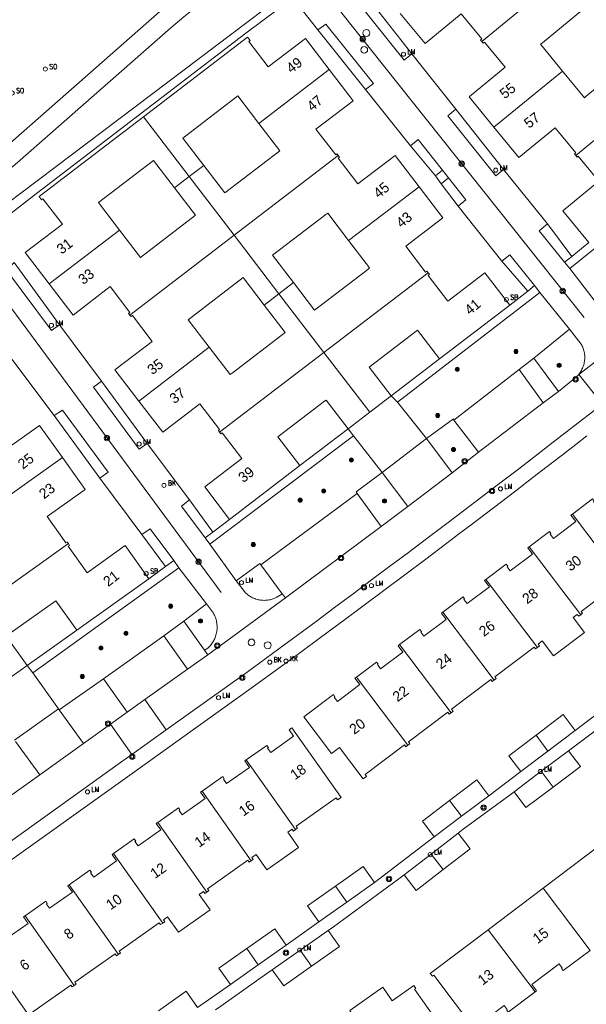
# Model space of a CAD drawing. Header units: metres. Extents: x 138165 to 154469, y 480134 to 494189.
# Tile 680 of 1056: x 146789 to 146858, y 487340 to 487460. Entities that reach past the tile are written whole.
import ezdxf

# ---------------------------------------------------------------- set-up
doc = ezdxf.new("R2010")
doc.units = ezdxf.units.M
doc.header["$LTSCALE"] = 0.001
doc.header["$MEASUREMENT"] = 0
for name, color, linetype, lineweight in [('Level 5', 7, 'Continuous', 0), ('TOP-L-topo objecten punt', 7, 'Continuous', 0), ('TOP-L-topo objecten vlak', 7, 'Continuous', 0), ('TOP-L-verharding molgoot', 7, 'Continuous', 0), ('TOP-T-topo huisnummering naamgeving', 7, 'Continuous', 0)]:
    doc.layers.add(name, color=color, linetype=linetype, lineweight=lineweight)
doc.styles.add('Style-INTL_ISO', font='INTL_ISO.shx')
doc.styles.add('Style-STANDARD', font='STANDARD.shx')

# ---------------------------------------------------------------- blocks, each defined once
blk = doc.blocks.new('24')
at = {"layer": 'TOP-L-topo objecten punt', "color": 7, "linetype": 'Continuous', "lineweight": 0}
for radius in [0.025, 0.0182, 0.0115, 0.005]:
    blk.add_circle((0, 0), radius, dxfattribs=at)
blk = doc.blocks.new('129')
at = {"layer": 'TOP-L-topo objecten punt', "color": 7, "linetype": 'Continuous', "lineweight": 0}
blk.add_circle((0, 0), 0.025, dxfattribs=at)
at = {"layer": 'TOP-L-topo objecten punt', "color": 7, "linetype": 'Continuous', "lineweight": 0, "style": 'Style-STANDARD'}
blk.add_text('SO', height=0.06, dxfattribs=at).set_placement((0.0483, 0))
blk = doc.blocks.new('39')
at = {"layer": 'TOP-L-topo objecten punt', "color": 7, "linetype": 'Continuous', "lineweight": 0}
for p, q in [((0.0175, 0.0175), (-0.0175, 0.0175)), ((-0.0175, 0.0175), (-0.0175, -0.0175)), ((0.0175, 0.0175), (0.0175, -0.0175)), ((0.0175, -0.0175), (-0.0175, -0.0175))]:
    blk.add_line(p, q, dxfattribs=at)
blk.add_circle((0, 0), 0.0332, dxfattribs=at)
blk = doc.blocks.new('72')
at = {"layer": 'TOP-L-topo objecten punt', "color": 7, "linetype": 'Continuous', "lineweight": 0}
blk.add_circle((0, 0), 0.025, dxfattribs=at)
at = {"layer": 'TOP-L-topo objecten punt', "color": 7, "linetype": 'Continuous', "lineweight": 0, "style": 'Style-STANDARD'}
blk.add_text('BK', height=0.06, dxfattribs=at).set_placement((0.0483, 0))
blk = doc.blocks.new('*U13')
at = {"layer": 'Level 5', "color": 7, "linetype": 'Continuous', "lineweight": 0}
blk.add_circle((0, 0), 0.0415, dxfattribs=at)
blk = doc.blocks.new('150')
at = {"layer": 'Level 5', "color": 7, "linetype": 'Continuous', "lineweight": 0}
blk.add_blockref('*U13', (0, 0), dxfattribs=at)
blk = doc.blocks.new('16')
at = {"layer": 'TOP-L-topo objecten punt', "color": 7, "linetype": 'Continuous', "lineweight": 0}
blk.add_circle((0, 0), 0.025, dxfattribs=at)
at = {"layer": 'TOP-L-topo objecten punt', "color": 7, "linetype": 'Continuous', "lineweight": 0, "style": 'Style-STANDARD'}
blk.add_text('LM', height=0.06, dxfattribs=at).set_placement((0.0483, 0))
blk = doc.blocks.new('119')
at = {"layer": 'TOP-L-topo objecten punt', "color": 7, "linetype": 'Continuous', "lineweight": 0}
blk.add_circle((0, 0), 0.025, dxfattribs=at)
at = {"layer": 'TOP-L-topo objecten punt', "color": 7, "linetype": 'Continuous', "lineweight": 0, "style": 'Style-STANDARD'}
blk.add_text('KK', height=0.06, dxfattribs=at).set_placement((0.0483, 0))
blk = doc.blocks.new('175')
at = {"layer": 'TOP-L-topo objecten punt', "color": 7, "linetype": 'Continuous', "lineweight": 0}
blk.add_circle((0, 0), 0.025, dxfattribs=at)
at = {"layer": 'TOP-L-topo objecten punt', "color": 7, "linetype": 'Continuous', "lineweight": 0, "style": 'Style-STANDARD'}
blk.add_text('SB', height=0.06, dxfattribs=at).set_placement((0.0483, 0))

msp = doc.modelspace()

# ---------------------------------------------------------------- linework, layer by layer
at = {"layer": 'TOP-L-topo objecten vlak', "flags": 128}
for points in [[(146815.41, 487469.04), (146813.11, 487467.09), (146812.49, 487466.6), (146811.88, 487466.12), (146811.27, 487465.62), (146810.66, 487465.13), (146810.05, 487464.63), (146809.44, 487464.13), (146808.84, 487463.63), (146808.26, 487463.14), (146788.36, 487445.58), (146786.21, 487443.76), (146773.74, 487433.79), (146770.89, 487431.85), (146770.05, 487431.29), (146768.34, 487430.31), (146766.63, 487429.33), (146764.92, 487428.34), (146763.21, 487427.35), (146761.51, 487426.36), (146759.81, 487425.36), (146758.11, 487424.35), (146756.49, 487423.39), (146749.58, 487419.49)], [(146781.94, 487437.11), (146783.69, 487438.54), (146788.91, 487442.88), (146807.58, 487459.33), (146809.18, 487460.66), (146810.79, 487461.98), (146812.4, 487463.29), (146814.17, 487464.72), (146817.54, 487467.36)], [(146857.85, 487467.8), (146845.49, 487457.64)], [(146822.81, 487464.51), (146783.6, 487434.9)], [(146836.96, 487456.14), (146836.03, 487455.36), (146830.17, 487462.74), (146831.13, 487463.59)], [(146831.13, 487463.59), (146836.96, 487456.14)], [(146822.43, 487462.98), (146816.73, 487458.66), (146791.2, 487439.1), (146785.54, 487434.71)], [(146822.43, 487462.98), (146825.51, 487459.07)], [(146855.3, 487454.05), (146852.63, 487457.31), (146852.86, 487457.5), (146859.15, 487462.67), (146861.83, 487459.42)], [(146835.53, 487461.09), (146838.57, 487457.4), (146842.97, 487461.02), (146845.49, 487457.96), (146845.33, 487457.83), (146845.49, 487457.64)], [(146825.51, 487459.07), (146826.48, 487459.76), (146832.27, 487452.53), (146831.31, 487451.78)], [(146831.31, 487451.78), (146825.51, 487459.07)], [(146861.83, 487459.42), (146864.5, 487456.17), (146858.21, 487450.99), (146857.98, 487450.8), (146855.3, 487454.05)], [(146826.89, 487454.23), (146823.98, 487458.04), (146819.45, 487454.57), (146817.08, 487457.67), (146817.24, 487457.79), (146816.93, 487458.19), (146804.23, 487448.46)], [(146845.49, 487457.64), (146845.65, 487457.45), (146845.81, 487457.57), (146848.32, 487454.51), (146843.92, 487450.89), (146846.96, 487447.19)], [(146842.33, 487449.42), (146836.96, 487456.14)], [(146818.31, 487447.67), (146826.89, 487454.23)], [(146827.99, 487443.75), (146827.84, 487443.94), (146827.68, 487443.82), (146825.27, 487446.97), (146829.8, 487450.43), (146826.89, 487454.23)], [(146855.3, 487454.05), (146846.96, 487447.19)], [(146856.93, 487443.74), (146869.29, 487453.9)], [(146831.31, 487451.78), (146836.78, 487444.91)], [(146811.6, 487442.53), (146809.04, 487445.88), (146815.75, 487451.01), (146818.31, 487447.67)], [(146848.13, 487442.05), (146847.17, 487441.28), (146841.35, 487448.6), (146842.33, 487449.42)], [(146842.33, 487449.42), (146848.13, 487442.05)], [(146804.23, 487448.46), (146791.52, 487438.74), (146791.83, 487438.34), (146791.99, 487438.46), (146794.36, 487435.36), (146789.83, 487431.9), (146792.74, 487428.1)], [(146804.23, 487448.46), (146809.82, 487441.17)], [(146818.31, 487447.67), (146820.87, 487444.33), (146814.16, 487439.19), (146811.6, 487442.53)], [(146846.96, 487447.19), (146850.01, 487443.49), (146854.41, 487447.11), (146856.92, 487444.06), (146856.77, 487443.93), (146856.93, 487443.74)], [(146836.78, 487444.91), (146837.73, 487445.69), (146840.7, 487441.94)], [(146839.83, 487441.28), (146836.78, 487444.91)], [(146801.32, 487434.66), (146798.76, 487438), (146805.47, 487443.14), (146808.03, 487439.8)], [(146827.99, 487443.75), (146815.29, 487434.02)], [(146837.83, 487439.94), (146834.92, 487443.75), (146830.39, 487440.28), (146827.98, 487443.43), (146828.14, 487443.55), (146827.99, 487443.75)], [(146856.93, 487443.74), (146857.09, 487443.54), (146857.24, 487443.67), (146859.76, 487440.61), (146855.36, 487436.99), (146858.52, 487433.15)], [(146873.34, 487443.77), (146856.2, 487429.97)], [(146809.82, 487441.17), (146811.6, 487442.53)], [(146840.7, 487441.94), (146839.83, 487441.28)], [(146840.7, 487441.94), (146841.43, 487441.02)], [(146853.47, 487435.42), (146848.13, 487442.05)], [(146809.82, 487441.17), (146808.03, 487439.8)], [(146815.29, 487434.02), (146809.82, 487441.17)], [(146839.83, 487441.28), (146840.53, 487440.3)], [(146840.53, 487440.3), (146841.43, 487441.02)], [(146841.43, 487441.02), (146843.54, 487438.36), (146842.58, 487437.57)], [(146808.03, 487439.8), (146810.59, 487436.46), (146803.88, 487431.32), (146801.32, 487434.66)], [(146829.25, 487433.38), (146837.83, 487439.94)], [(146838.93, 487429.45), (146838.78, 487429.65), (146838.62, 487429.53), (146836.22, 487432.67), (146840.74, 487436.14), (146837.83, 487439.94)], [(146842.58, 487437.57), (146840.53, 487440.3)], [(146842.58, 487437.57), (146847.93, 487430.86)], [(146822.55, 487428.24), (146819.99, 487431.58), (146826.46, 487436.54), (146826.7, 487436.72), (146829.25, 487433.38)], [(146801.32, 487434.66), (146792.74, 487428.1)], [(146855.57, 487430.74), (146852.49, 487434.55), (146853.47, 487435.42)], [(146853.47, 487435.42), (146856.45, 487431.43)], [(146802.58, 487424.29), (146815.29, 487434.02)], [(146815.29, 487434.02), (146820.76, 487426.87)], [(146829.25, 487433.38), (146831.81, 487430.03), (146831.58, 487429.85), (146825.1, 487424.9), (146822.55, 487428.24)], [(146856.45, 487431.43), (146858.52, 487433.15)], [(146847.93, 487430.86), (146848.88, 487431.65), (146851.9, 487427.87)], [(146851.07, 487427.21), (146847.93, 487430.86)], [(146855.57, 487430.74), (146856.45, 487431.43)], [(146794.02, 487423.11), (146793.04, 487422.41), (146787.56, 487429.77), (146788.49, 487430.69)], [(146788.49, 487430.69), (146794.02, 487423.11)], [(146856.2, 487429.97), (146855.57, 487430.74)], [(146859.7, 487425.42), (146856.2, 487429.97)], [(146812.26, 487420.37), (146809.7, 487423.71), (146816.41, 487428.85), (146818.97, 487425.51)], [(146826.23, 487419.73), (146838.93, 487429.45)], [(146848.89, 487425.5), (146845.86, 487429.45), (146841.33, 487425.99), (146838.93, 487429.13), (146839.09, 487429.26), (146838.93, 487429.45)], [(146792.74, 487428.1), (146795.66, 487424.29), (146800.18, 487427.76), (146802.59, 487424.61), (146802.43, 487424.49), (146802.58, 487424.29)], [(146820.76, 487426.87), (146822.55, 487428.24)], [(146848.89, 487425.5), (146851.07, 487427.21)], [(146851.07, 487427.21), (146851.9, 487427.87)], [(146851.9, 487427.87), (146852.56, 487427.04)], [(146818.97, 487425.51), (146820.76, 487426.87)], [(146820.76, 487426.87), (146826.23, 487419.73)], [(146852.56, 487427.04), (146835.19, 487413.66)], [(146852.56, 487427.04), (146856.18, 487422.58)], [(146818.97, 487425.51), (146821.53, 487422.16), (146815.06, 487417.21), (146814.82, 487417.03), (146812.26, 487420.37)], [(146840.31, 487418.93), (146848.89, 487425.5)], [(146802.58, 487424.29), (146802.73, 487424.09), (146802.89, 487424.22), (146805.3, 487421.07), (146800.77, 487417.61), (146803.69, 487413.8)], [(146799.15, 487416.22), (146794.02, 487423.11)], [(146834.44, 487414.44), (146831.76, 487417.93), (146837.64, 487422.43), (146840.31, 487418.93)], [(146851.83, 487419.01), (146856.18, 487422.58)], [(146856.18, 487422.58), (146857.59, 487420.75), (146857.66, 487420.62), (146857.73, 487420.49), (146857.79, 487420.36), (146857.84, 487420.22), (146857.88, 487420.08), (146857.92, 487419.94), (146857.95, 487419.8), (146857.98, 487419.65), (146858, 487419.51), (146858.02, 487419.36), (146858.02, 487419.21), (146858.02, 487419.07), (146858.02, 487418.92), (146858.01, 487418.79), (146857.99, 487418.65), (146857.97, 487418.5), (146857.94, 487418.36), (146857.9, 487418.22), (146857.86, 487418.08), (146857.81, 487417.94), (146857.75, 487417.8), (146857.69, 487417.67), (146857.63, 487417.54), (146857.55, 487417.41), (146857.48, 487417.29), (146857.39, 487417.17), (146857.3, 487417.05)], [(146857.3, 487417.05), (146865.33, 487423.26)], [(146803.69, 487413.8), (146812.26, 487420.37)], [(146788.2, 487418.89), (146793.36, 487412.02)], [(146826.23, 487419.73), (146813.52, 487410)], [(146831.82, 487412.43), (146826.23, 487419.73)], [(146834.44, 487414.44), (146840.31, 487418.93)], [(146851.83, 487419.01), (146850.02, 487417.66)], [(146854.81, 487414.97), (146851.83, 487419.01)], [(146850.02, 487417.66), (146842.06, 487411.48)], [(146852.97, 487413.57), (146850.02, 487417.66)], [(146857.3, 487417.05), (146857.21, 487416.94), (146857.11, 487416.83), (146857.01, 487416.73), (146856.9, 487416.63), (146856.79, 487416.54), (146854.81, 487414.97)], [(146860.18, 487413.42), (146857.3, 487417.05)], [(146804.71, 487408.61), (146803.73, 487407.94), (146798.14, 487415.49), (146799.15, 487416.22)], [(146799.15, 487416.22), (146804.71, 487408.61)], [(146834.44, 487414.44), (146831.82, 487412.43)], [(146835.19, 487413.66), (146834.44, 487414.44)], [(146854.81, 487414.97), (146852.97, 487413.57)], [(146803.69, 487413.8), (146806.6, 487410), (146811.12, 487413.47), (146813.53, 487410.32), (146813.37, 487410.2), (146813.52, 487410)], [(146807.03, 487373.69), (146816.89, 487380.73), (146820.76, 487383.57), (146823.02, 487385.25), (146825.28, 487386.92), (146827.54, 487388.6), (146829.79, 487390.28), (146832.04, 487391.97), (146834.29, 487393.65), (146836.53, 487395.34), (146838.93, 487397.15), (146841.21, 487398.86), (146843.23, 487400.39), (146845.49, 487402.11), (146847.51, 487403.65), (146849.77, 487405.38), (146851.77, 487406.92), (146854.02, 487408.66), (146856.16, 487410.32), (146860.18, 487413.42)], [(146823.32, 487405.93), (146820.64, 487409.42), (146826.32, 487413.77), (146826.52, 487413.92), (146829.2, 487410.42)], [(146838.75, 487409.21), (146835.19, 487413.66)], [(146852.97, 487413.57), (146845.08, 487407.56)], [(146793.36, 487412.02), (146794.37, 487412.67), (146799.94, 487405.12), (146798.94, 487404.38)], [(146798.94, 487404.38), (146793.36, 487412.02)], [(146831.82, 487412.43), (146829.2, 487410.42)], [(146842.06, 487411.48), (146842.04, 487411.63), (146838.75, 487409.21)], [(146794.36, 487406.92), (146791.58, 487410.82), (146786.94, 487407.52), (146784.64, 487410.74), (146784.8, 487410.86), (146784.66, 487411.06)], [(146823.32, 487405.93), (146829.2, 487410.42)], [(146829.2, 487410.42), (146829.85, 487409.56)], [(146842.06, 487411.48), (146845.08, 487407.56)], [(146787.34, 487357.24), (146802.3, 487367.94), (146817.95, 487379.16), (146820.76, 487381.19), (146823.42, 487383.16), (146825.83, 487384.94), (146828.57, 487386.98), (146830.97, 487388.77), (146833.71, 487390.81), (146836.1, 487392.6), (146838.49, 487394.4), (146841.22, 487396.46), (146842.81, 487397.66), (146844.17, 487398.7), (146846.89, 487400.77), (146849.61, 487402.85), (146850.97, 487403.89), (146852.59, 487405.14), (146855.3, 487407.23), (146856.92, 487408.49), (146858.27, 487409.54)], [(146813.52, 487410), (146813.68, 487409.8), (146813.84, 487409.92), (146816.24, 487406.78), (146811.72, 487403.32), (146814.74, 487399.36)], [(146829.85, 487409.56), (146812.35, 487396.32)], [(146829.85, 487409.56), (146833.34, 487405.09)], [(146833.34, 487405.09), (146838.75, 487409.21)], [(146841.85, 487405.02), (146838.75, 487409.21)], [(146809.84, 487401.76), (146804.71, 487408.61)], [(146785.56, 487400.66), (146794.36, 487406.92)], [(146795.1, 487396.4), (146794.95, 487396.6), (146794.79, 487396.48), (146792.49, 487399.71), (146797.14, 487403.02), (146794.36, 487406.92)], [(146845.08, 487407.56), (146841.85, 487405.02)], [(146814.74, 487399.36), (146823.32, 487405.93)], [(146798.94, 487404.38), (146804.03, 487397.53)], [(146830.27, 487402.53), (146830.15, 487402.7), (146833.34, 487405.09)], [(146833.34, 487405.09), (146836.48, 487400.94)], [(146841.85, 487405.02), (146836.48, 487400.94)], [(146861.79, 487403.98), (146861.62, 487403.85), (146862.19, 487403.08), (146859.47, 487401.03), (146859.09, 487401.54), (146859.18, 487401.6), (146858.98, 487401.86), (146856.52, 487400)], [(146830.27, 487402.53), (146818.56, 487393.8)], [(146833.23, 487398.51), (146830.27, 487402.53)], [(146811.75, 487397.12), (146808.87, 487400.99), (146809.84, 487401.76)], [(146809.84, 487401.76), (146812.69, 487397.8)], [(146836.48, 487400.94), (146833.23, 487398.51)], [(146856.52, 487400), (146856.35, 487399.87), (146856.93, 487399.1), (146854.21, 487397.04), (146853.82, 487397.56), (146853.91, 487397.62), (146853.72, 487397.88), (146851.26, 487396.02)], [(146862.79, 487391.7), (146856.52, 487400)], [(146812.69, 487397.8), (146814.74, 487399.36)], [(146821.54, 487389.78), (146833.23, 487398.51)], [(146804.03, 487397.53), (146805.07, 487398.2), (146807.93, 487394.34)], [(146806.94, 487393.62), (146804.03, 487397.53)], [(146812.69, 487397.8), (146811.75, 487397.12)], [(146795.1, 487396.4), (146782.06, 487387.12)], [(146804.91, 487392.1), (146802.02, 487396.16), (146797.38, 487392.85), (146795.08, 487396.08), (146795.24, 487396.19), (146795.1, 487396.4)], [(146812.35, 487396.32), (146811.75, 487397.12)], [(146815.54, 487391.85), (146812.35, 487396.32)], [(146851.26, 487396.02), (146851.08, 487395.89), (146851.66, 487395.12), (146848.94, 487393.07), (146848.56, 487393.58), (146848.65, 487393.64), (146848.45, 487393.9), (146845.99, 487392.04)], [(146851.26, 487396.02), (146857.53, 487387.72)], [(146804.91, 487392.1), (146806.94, 487393.62)], [(146806.94, 487393.62), (146807.93, 487394.34)], [(146807.93, 487394.34), (146808.57, 487393.43)], [(146818.56, 487393.8), (146818.44, 487393.96), (146815.54, 487391.85)], [(146818.56, 487393.8), (146821.13, 487390.29)], [(146790.76, 487380.66), (146808.57, 487393.43)], [(146808.57, 487393.43), (146811.92, 487389.05)], [(146796.11, 487385.84), (146804.91, 487392.1)], [(146821.13, 487390.29), (146820.72, 487390.01), (146820.6, 487389.94), (146820.48, 487389.87), (146820.35, 487389.8), (146820.21, 487389.74), (146820.08, 487389.69), (146819.95, 487389.64), (146819.81, 487389.6), (146819.67, 487389.56), (146819.52, 487389.53), (146819.38, 487389.51), (146819.24, 487389.5), (146819.1, 487389.49), (146818.95, 487389.48), (146818.81, 487389.49), (146818.66, 487389.5), (146818.52, 487389.51), (146818.38, 487389.53), (146818.23, 487389.56), (146818.1, 487389.6), (146817.96, 487389.64), (146817.82, 487389.69), (146817.69, 487389.74), (146817.55, 487389.8), (146817.43, 487389.87), (146817.3, 487389.94), (146817.18, 487390.01), (146817.07, 487390.09), (146816.96, 487390.17), (146816.85, 487390.27), (146816.74, 487390.36), (146816.64, 487390.46), (146816.54, 487390.57), (146815.54, 487391.85)], [(146845.99, 487392.04), (146845.82, 487391.91), (146846.4, 487391.14), (146843.68, 487389.09), (146843.29, 487389.6), (146843.38, 487389.66), (146843.19, 487389.92), (146840.73, 487388.06)], [(146845.99, 487392.04), (146852.26, 487383.74)], [(146857.53, 487387.72), (146857.77, 487387.9), (146857.59, 487388.13), (146862.38, 487391.75), (146862.55, 487391.52), (146862.79, 487391.7)], [(146821.13, 487390.29), (146821.54, 487389.78)], [(146790.08, 487381.54), (146787.53, 487385.13), (146787.73, 487385.28), (146793.56, 487389.42), (146796.11, 487385.84)], [(146809.17, 487386.94), (146811.92, 487389.05)], [(146811.92, 487389.05), (146812.77, 487387.92), (146812.84, 487387.8), (146812.9, 487387.66), (146812.96, 487387.54), (146813.01, 487387.4), (146813.06, 487387.26), (146813.1, 487387.11), (146813.14, 487386.97), (146813.16, 487386.83), (146813.18, 487386.69), (146813.2, 487386.55), (146813.21, 487386.4), (146813.22, 487386.25), (146813.21, 487386.1), (146813.21, 487385.95), (146813.19, 487385.8), (146813.17, 487385.67), (146813.15, 487385.52), (146813.12, 487385.39), (146813.08, 487385.24), (146813.03, 487385.1), (146812.99, 487384.97), (146812.93, 487384.84), (146812.88, 487384.71), (146812.81, 487384.58), (146812.74, 487384.46), (146812.67, 487384.33), (146812.58, 487384.21), (146812.49, 487384.09), (146812.41, 487383.98), (146812.31, 487383.87), (146812.21, 487383.76), (146812.1, 487383.65), (146811.68, 487383.39)], [(146812.07, 487382.84), (146821.54, 487389.78)], [(146840.73, 487388.06), (146840.55, 487387.93), (146841.13, 487387.16), (146838.41, 487385.11), (146838.03, 487385.62), (146838.12, 487385.68), (146837.92, 487385.94), (146835.46, 487384.08)], [(146840.73, 487388.06), (146847, 487379.76)], [(146852.26, 487383.74), (146852.5, 487383.92), (146852.33, 487384.15), (146852.83, 487384.53), (146854.21, 487382.71), (146857.99, 487385.56), (146856.61, 487387.39), (146857.11, 487387.77), (146857.29, 487387.54), (146857.53, 487387.72)], [(146809.17, 487386.94), (146806.73, 487385.17)], [(146811.68, 487383.39), (146809.17, 487386.94)], [(146790.08, 487381.54), (146796.11, 487385.84)], [(146806.73, 487385.17), (146799.38, 487379.91)], [(146809.61, 487381.07), (146806.73, 487385.17)], [(146835.46, 487384.08), (146835.29, 487383.95), (146835.87, 487383.18), (146833.15, 487381.13), (146832.76, 487381.64), (146832.85, 487381.7), (146832.66, 487381.96), (146830.2, 487380.1)], [(146835.46, 487384.08), (146841.73, 487375.78)], [(146812.07, 487382.84), (146809.61, 487381.07)], [(146811.68, 487383.39), (146812.07, 487382.84)], [(146847, 487379.76), (146847.24, 487379.94), (146847.06, 487380.17), (146851.85, 487383.79), (146852.02, 487383.56), (146852.26, 487383.74)], [(146790.08, 487381.54), (146787.39, 487379.63)], [(146790.76, 487380.66), (146790.08, 487381.54)], [(146793.89, 487376.24), (146790.76, 487380.66)], [(146804.43, 487377.37), (146809.61, 487381.07)], [(146799.38, 487379.91), (146793.99, 487376.11)], [(146799.38, 487379.91), (146802.27, 487375.83)], [(146830.2, 487380.1), (146830.02, 487379.97), (146830.6, 487379.2), (146827.88, 487377.15), (146827.5, 487377.66), (146827.58, 487377.72), (146827.39, 487377.98), (146823.8, 487375.26), (146827.17, 487370.79), (146828.13, 487371.52), (146831.02, 487367.69), (146831.44, 487368), (146831.27, 487368.23), (146836.05, 487371.85), (146836.23, 487371.62), (146836.47, 487371.8)], [(146836.47, 487371.8), (146830.2, 487380.1)], [(146841.73, 487375.78), (146841.97, 487375.96), (146841.8, 487376.19), (146846.58, 487379.81), (146846.76, 487379.58), (146847, 487379.76)], [(146802.27, 487375.83), (146804.43, 487377.37)], [(146804.43, 487377.37), (146807.03, 487373.69)], [(146793.89, 487376.24), (146788.54, 487372.41)], [(146793.99, 487376.11), (146793.89, 487376.24)], [(146796.94, 487372.01), (146793.99, 487376.11)], [(146802.27, 487375.83), (146800.23, 487374.37)], [(146836.47, 487371.8), (146836.71, 487371.98), (146836.53, 487372.21), (146841.32, 487375.83), (146841.49, 487375.6), (146841.73, 487375.78)], [(146856.86, 487373.61), (146855.4, 487375.54), (146852.09, 487373.03)], [(146856.04, 487371.14), (146856.68, 487371.62), (146862.16, 487375.74), (146862.79, 487376.22)], [(146860.75, 487376.56), (146856.86, 487373.61)], [(146800.23, 487374.37), (146796.94, 487372.01)], [(146802.83, 487370.69), (146800.23, 487374.37)], [(146807.03, 487373.69), (146802.83, 487370.69)], [(146822.77, 487361.52), (146823.01, 487361.69), (146822.84, 487361.92), (146827.75, 487365.38), (146827.91, 487365.15), (146828.33, 487365.44), (146822.34, 487373.94), (146821.99, 487373.69), (146822.54, 487372.91), (146819.75, 487370.94), (146819.38, 487371.47), (146819.47, 487371.53), (146819.29, 487371.79), (146816.77, 487370.01)], [(146856.86, 487373.61), (146853.54, 487371.1)], [(146788.66, 487372.28), (146791.6, 487368.18)], [(146791.6, 487368.18), (146796.94, 487372.01)], [(146852.09, 487373.03), (146848.77, 487370.52), (146850.22, 487368.6)], [(146852.09, 487373.03), (146853.54, 487371.1)], [(146853.54, 487371.1), (146850.22, 487368.6)], [(146852.72, 487368.63), (146856.04, 487371.14)], [(146854.18, 487366.71), (146857.49, 487369.21), (146856.04, 487371.14)], [(146802.83, 487370.69), (146801.44, 487369.69), (146786.4, 487358.91), (146774.67, 487350.56), (146767.88, 487345.75), (146767.1, 487345.21), (146766.23, 487344.61), (146765.35, 487344.02), (146764.59, 487343.52), (146763.83, 487343.01), (146762.95, 487342.42), (146762.06, 487341.84), (146761.17, 487341.27), (146754.7, 487337.02), (146740.21, 487327.46)], [(146816.77, 487370.01), (146816.59, 487369.89), (146817.15, 487369.1), (146814.36, 487367.14), (146813.99, 487367.66), (146814.08, 487367.72), (146813.9, 487367.99), (146811.38, 487366.21)], [(146816.77, 487370.01), (146822.77, 487361.52)], [(146850.22, 487368.6), (146846.33, 487365.65)], [(146849.41, 487366.13), (146852.72, 487368.63)], [(146854.18, 487366.71), (146852.72, 487368.63)], [(146791.6, 487368.18), (146788.22, 487365.76)], [(146846.33, 487365.65), (146844.87, 487367.58), (146841.55, 487365.07)], [(146811.38, 487366.21), (146811.2, 487366.08), (146811.75, 487365.3), (146808.97, 487363.33), (146808.6, 487363.86), (146808.69, 487363.92), (146808.51, 487364.18), (146805.98, 487362.4)], [(146817.37, 487357.71), (146811.38, 487366.21)], [(146842.58, 487361.08), (146843.22, 487361.57), (146848.77, 487365.65), (146849.41, 487366.13)], [(146849.41, 487366.13), (146850.86, 487364.2), (146854.18, 487366.71)], [(146841.55, 487365.07), (146838.24, 487362.56), (146839.69, 487360.64)], [(146843.01, 487363.15), (146841.55, 487365.07)], [(146846.33, 487365.65), (146843.01, 487363.15)], [(146805.98, 487362.4), (146805.81, 487362.28), (146806.36, 487361.49), (146803.58, 487359.53), (146803.21, 487360.05), (146803.3, 487360.11), (146803.11, 487360.38), (146800.59, 487358.6)], [(146805.98, 487362.4), (146811.98, 487353.9)], [(146843.01, 487363.15), (146839.69, 487360.64)], [(146817.37, 487357.71), (146817.62, 487357.88), (146817.45, 487358.12), (146817.97, 487358.48), (146819.29, 487356.61), (146823.16, 487359.34), (146821.84, 487361.21), (146822.35, 487361.58), (146822.52, 487361.34), (146822.77, 487361.52)], [(146839.69, 487360.64), (146832.42, 487355.05)], [(146839.3, 487358.54), (146842.58, 487361.08)], [(146840.77, 487356.63), (146844.06, 487359.17), (146842.58, 487361.08)], [(146859.64, 487359.42), (146852.94, 487354.36)], [(146800.59, 487358.6), (146800.42, 487358.47), (146800.97, 487357.69), (146798.18, 487355.72), (146797.81, 487356.24), (146797.9, 487356.31), (146797.72, 487356.57), (146795.2, 487354.79)], [(146806.59, 487350.1), (146800.59, 487358.6)], [(146811.98, 487353.9), (146812.23, 487354.08), (146812.06, 487354.31), (146816.96, 487357.77), (146817.13, 487357.54), (146817.37, 487357.71)], [(146836, 487356), (146839.3, 487358.54)], [(146839.3, 487358.54), (146840.77, 487356.63)], [(146832.42, 487355.05), (146831.03, 487357.02), (146827.63, 487354.62)], [(146836, 487356), (146837.48, 487354.09), (146840.77, 487356.63)], [(146826.75, 487349.21), (146827.4, 487349.67), (146835.37, 487355.51), (146836, 487356)], [(146795.2, 487354.79), (146795.02, 487354.67), (146795.58, 487353.88), (146792.79, 487351.92), (146792.42, 487352.44), (146792.51, 487352.5), (146792.33, 487352.77), (146789.81, 487350.99)], [(146795.2, 487354.79), (146801.2, 487346.29)], [(146806.59, 487350.1), (146806.83, 487350.27), (146806.67, 487350.51), (146807.18, 487350.87), (146808.5, 487349), (146812.37, 487351.73), (146811.05, 487353.6), (146811.57, 487353.97), (146811.73, 487353.73), (146811.98, 487353.9)], [(146827.63, 487354.62), (146824.23, 487352.22), (146825.62, 487350.25)], [(146829.02, 487352.65), (146827.63, 487354.62)], [(146832.42, 487355.05), (146829.02, 487352.65)], [(146852.94, 487354.36), (146846.24, 487349.29)], [(146852.94, 487354.36), (146858.67, 487346.78)], [(146829.02, 487352.65), (146825.62, 487350.25)], [(146789.81, 487350.99), (146789.63, 487350.86), (146790.18, 487350.08), (146787.4, 487348.11), (146787.03, 487348.64), (146787.12, 487348.7), (146786.93, 487348.96), (146784.41, 487347.18)], [(146789.81, 487350.99), (146795.8, 487342.49)], [(146801.2, 487346.29), (146801.44, 487346.47), (146801.27, 487346.7), (146806.17, 487350.16), (146806.34, 487349.93), (146806.59, 487350.1)], [(146821.63, 487347.44), (146820.24, 487349.41), (146816.85, 487347.01)], [(146825.62, 487350.25), (146821.63, 487347.44)], [(146823.35, 487346.81), (146826.75, 487349.21)], [(146824.74, 487344.84), (146828.14, 487347.24), (146826.75, 487349.21)], [(146846.24, 487349.29), (146839.2, 487343.97), (146839.46, 487343.63), (146839.62, 487343.75), (146844.83, 487336.86), (146844.67, 487336.74), (146844.93, 487336.39), (146845.45, 487336.78), (146844.87, 487337.55), (146848.21, 487340.07), (146848.59, 487339.56), (146848.51, 487339.5), (146848.7, 487339.24), (146851.97, 487341.71)], [(146851.97, 487341.71), (146846.24, 487349.29)], [(146790.41, 487338.68), (146784.41, 487347.18)], [(146816.85, 487347.01), (146813.45, 487344.61), (146814.84, 487342.64)], [(146816.85, 487347.01), (146818.24, 487345.04)], [(146821.63, 487347.44), (146818.24, 487345.04)], [(146819.95, 487344.41), (146823.35, 487346.81)], [(146823.35, 487346.81), (146824.74, 487344.84)], [(146851.97, 487341.71), (146852.15, 487341.85), (146851.57, 487342.61), (146854.91, 487345.14), (146855.29, 487344.63), (146855.21, 487344.56), (146855.4, 487344.31), (146858.67, 487346.78)], [(146795.8, 487342.49), (146796.05, 487342.66), (146795.88, 487342.9), (146800.78, 487346.36), (146800.95, 487346.12), (146801.2, 487346.29)], [(146813.02, 487339.52), (146813.67, 487339.98), (146819.3, 487343.95), (146819.95, 487344.41)], [(146818.24, 487345.04), (146814.84, 487342.64)], [(146819.95, 487344.41), (146821.34, 487342.44), (146824.74, 487344.84)], [(146790.41, 487338.68), (146790.65, 487338.86), (146790.49, 487339.09), (146795.39, 487342.55), (146795.56, 487342.32), (146795.8, 487342.49)], [(146814.84, 487342.64), (146810.85, 487339.83)], [(146835.46, 487329.65), (146835.64, 487329.78), (146835.09, 487330.57), (146838.51, 487332.98), (146838.88, 487332.46), (146838.79, 487332.39), (146838.97, 487332.13), (146842.67, 487334.74), (146842.42, 487335.09), (146842.26, 487334.98), (146837.27, 487342.04), (146837.44, 487342.15), (146837.19, 487342.5), (146834.55, 487340.64), (146833.4, 487342.28), (146829.4, 487339.45), (146830.55, 487337.82), (146829.98, 487337.41)], [(146810.85, 487339.83), (146809.46, 487341.8), (146806.06, 487339.4)]]:
    msp.add_lwpolyline(points, dxfattribs=at)
at = {"layer": 'TOP-L-verharding molgoot', "flags": 128}
for points in [[(146857.94, 487424), (146824.92, 487465.53)], [(146813.73, 487390.45), (146782.44, 487432.83)]]:
    msp.add_lwpolyline(points, dxfattribs=at)

# ---------------------------------------------------------------- block references
at = {"layer": 'TOP-L-topo objecten punt', "xscale": 10, "yscale": 10, "zscale": 10}
for name, p in [('150', (146831.41, 487458.69)), ('39', (146830.97, 487457.94)), ('150', (146831.15, 487456.64)), ('16', (146835.94, 487456.1)), ('129', (146792.28, 487454.29)), ('129', (146788.24, 487451.37)), ('39', (146843.02, 487442.75)), ('16', (146847.18, 487441.96)), ('39', (146855.34, 487427.22)), ('175', (146848.48, 487426.16)), ('16', (146793.03, 487423.02)), ('24', (146849.64, 487419.84)), ('24', (146842.49, 487417.66)), ('24', (146854.91, 487418.15)), ('39', (146856.91, 487416.44)), ('24', (146840.11, 487412.03)), ('39', (146799.79, 487409.27)), ('16', (146803.72, 487408.56)), ('24', (146842.03, 487407.88)), ('24', (146829.59, 487406.6)), ('39', (146843.39, 487406.46)), ('72', (146806.74, 487403.5)), ('39', (146846.73, 487402.82)), ('16', (146847.76, 487403.09)), ('24', (146826.22, 487402.83)), ('24', (146823.34, 487401.7)), ('24', (146833.62, 487401.61)), ('24', (146817.63, 487396.29)), ('39', (146828.32, 487394.64)), ('39', (146810.96, 487394.19)), ('175', (146804.58, 487392.75)), ('16', (146816.19, 487391.64)), ('39', (146831.11, 487391.07)), ('16', (146832.03, 487391.28)), ('24', (146807.57, 487388.77)), ('24', (146811.2, 487386.97)), ('24', (146802.11, 487385.46)), ('39', (146813.25, 487383.95)), ('150', (146817.41, 487384.35)), ('150', (146819.39, 487384)), ('24', (146799.06, 487383.68)), ('72', (146819.64, 487381.94)), ('119', (146821.62, 487382.07)), ('24', (146796.8, 487380.19)), ('39', (146816.28, 487380.04)), ('16', (146813.39, 487377.61)), ('39', (146799.94, 487374.45)), ('39', (146802.87, 487370.41)), ('16', (146852.6, 487368.6)), ('16', (146797.42, 487366.12)), ('39', (146845.69, 487364.21)), ('16', (146839.18, 487358.46)), ('39', (146834.17, 487355.51)), ('39', (146821.61, 487346.49)), ('16', (146823.27, 487346.82))]:
    msp.add_blockref(name, p, dxfattribs=at)

# ---------------------------------------------------------------- texts
at = {"layer": 'TOP-T-topo huisnummering naamgeving', "style": 'Style-INTL_ISO'}
for s, rotation, p in [('49', 37.4, (146822.26, 487453.71)), ('55', 37.7, (146848.27, 487450.59)), ('47', 39.9, (146824.81, 487449.06)), ('57', 37.7, (146851.23, 487446.99)), ('45', 39.8, (146832.92, 487438.46)), ('43', 39.9, (146835.69, 487434.84)), ('31', 37.4, (146794.27, 487431.64)), ('33', 37.4, (146796.9, 487427.93)), ('41', 39.9, (146844.04, 487424.22)), ('35', 37.4, (146805.32, 487416.93)), ('37', 37.4, (146808.02, 487413.4)), ('25', 37.8, (146789.55, 487405.41)), ('39', 37.4, (146816.41, 487403.77)), ('23', 37.8, (146792.13, 487401.78)), ('30', 37, (146856.28, 487392.97)), ('21', 37.8, (146799.95, 487391.09)), ('28', 37, (146851.01, 487388.98)), ('26', 37, (146845.74, 487385)), ('24', 37, (146840.48, 487381.02)), ('22', 37, (146835.21, 487377.04)), ('20', 37, (146829.94, 487373.06)), ('18', 35.2, (146822.7, 487367.52)), ('16', 35.2, (146816.42, 487363.09)), ('14', 35.1, (146811.03, 487359.28)), ('12', 35.2, (146805.64, 487355.48)), ('10', 35.2, (146800.25, 487351.67)), ('8', 35.2, (146795.12, 487348.05)), ('15', 37, (146852.28, 487347.54)), ('6', 35.2, (146789.73, 487344.25)), ('13', 37, (146845.58, 487342.47))]:
    msp.add_text(s, height=1.25, rotation=rotation, dxfattribs=at).set_placement(p)

doc.saveas('drawing.dxf')
